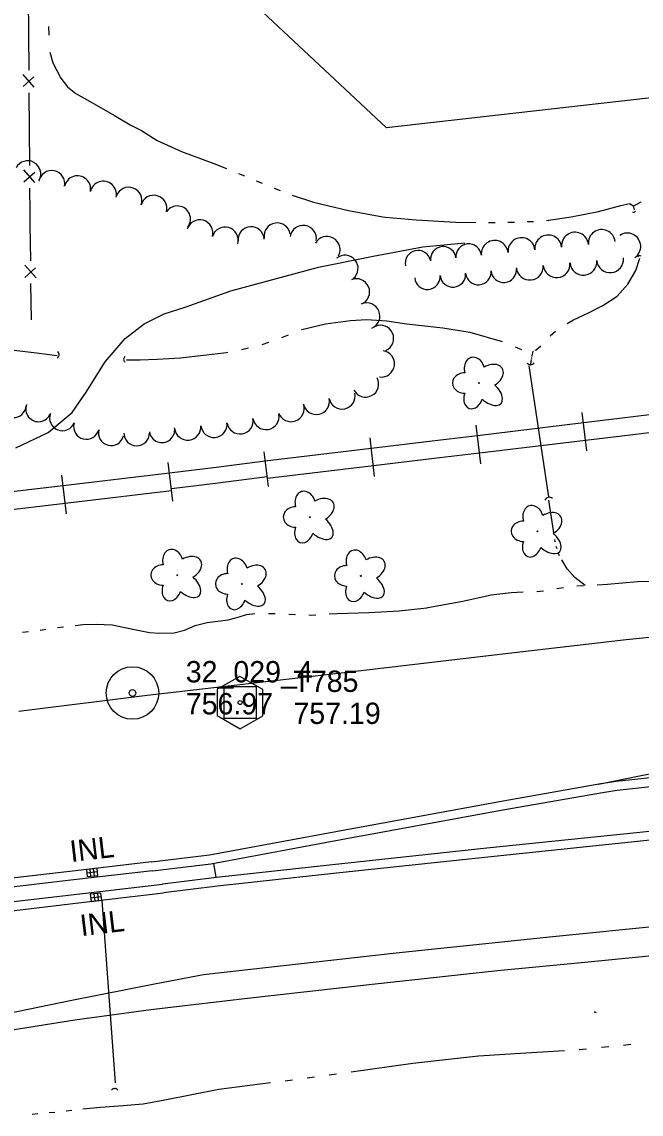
# Model space of a CAD drawing. Extents: x 589250 to 1188077, y 162953 to 363065.
# Drawn here: x 595244.6 to 595418.8, y 174922.6 to 175229.8 of the extents above; entities that cross this region are included whole.
import ezdxf

# ---------------------------------------------------------------- set-up
doc = ezdxf.new("R2010")
doc.units = 0
for name, color, linetype in [('E_DRN', 7, 'Continuous'), ('E_DRN_Pipe', 7, 'Continuous'), ('E_DRN_Text', 7, 'Continuous'), ('E_DWY', 7, 'Continuous'), ('E_FEN_P', 7, 'Continuous'), ('E_LAND_TreeLine_P', 7, 'Continuous'), ('E_LAND_Vegetation', 7, 'Continuous'), ('E_MAP_Control', 7, 'Continuous'), ('E_MAP_Limits', 7, 'Continuous'), ('E_MAP_PassPoints', 7, 'Continuous'), ('E_PATH_Sidewalk', 7, 'Continuous'), ('E_RDWY', 7, 'Continuous'), ('E_RDWY_C_and_G', 7, 'Continuous'), ('E_RDWY_Gravel', 7, 'Continuous'), ('E_RR_P', 7, 'Continuous'), ('E_WTR_FlowLine', 7, 'Continuous')]:
    doc.layers.add(name, color=color, linetype=linetype)

msp = doc.modelspace()

# ---------------------------------------------------------------- linework, layer by layer
at = {"layer": 'E_DRN'}
for p, q in [((595265.81, 174991.77), (595262.83, 174991.42)), ((595262.83, 174991.42), (595263.06, 174989.43)), ((595265.92, 174990.77), (595262.94, 174990.43)), ((595264.05, 174989.55), (595263.82, 174991.54)), ((595265.05, 174989.67), (595264.81, 174991.65)), ((595266.04, 174989.78), (595265.81, 174991.77)), ((595263.06, 174989.43), (595266.04, 174989.78)), ((595266.88, 174984.81), (595263.9, 174984.46)), ((595263.9, 174984.46), (595264.14, 174982.47)), ((595264.9, 174984.57), (595265.13, 174982.59)), ((595265.89, 174984.69), (595266.12, 174982.71)), ((595267.12, 174982.82), (595266.88, 174984.81)), ((595264.02, 174983.46), (595267, 174983.82)), ((595264.14, 174982.47), (595267.12, 174982.82))]:
    msp.add_line(p, q, dxfattribs=at)
for centre, radius, start, end in [((595416.73, 175176.8), 0.556, 226.6693, 332.9295), ((595418.39, 175163.45), 0.598, 46.0532, 152.3134), ((595253.97, 175136.21), 1.15, 300.8655, 47.1257), ((595274.27, 175134.87), 1, 125.1057, 231.3659), ((595387.68, 175134.57), 1.19, 222.0088, 328.269), ((595392.98, 175094.75), 1.34, 48.8772, 155.1374), ((595405.88, 174950.89), 0.43, 32.1524, 138.4127), ((595270.74, 174928.74), 1.09, 37.9248, 144.185)]:
    msp.add_arc(centre, radius, start, end, dxfattribs=at)
at = {"layer": 'E_DRN_Pipe'}
for p, q in [((595387.22, 175133.07), (595392.74, 175096.23)), ((595267.12, 174982.68), (595270.89, 174931.4))]:
    msp.add_line(p, q, dxfattribs=at)
at = {"layer": 'E_DWY'}
for p, q in [((595343.48, 175163.87), (595357.38, 175166.55)), ((595357.38, 175166.55), (595369.24, 175167.63)), ((595328.03, 175160.81), (595343.48, 175163.87)), ((595303.45, 175154.12), (595328.03, 175160.81)), ((595290.53, 175149.52), (595303.45, 175154.12)), ((595279.01, 175144.9), (595284.63, 175147.68)), ((595284.63, 175147.68), (595290.53, 175149.52)), ((595273.68, 175140.78), (595279.01, 175144.9)), ((595268.11, 175134.23), (595273.68, 175140.78)), ((595262.71, 175125.66), (595268.11, 175134.23)), ((595258.75, 175119.94), (595262.71, 175125.66)), ((595252.09, 175114.31), (595258.75, 175119.94)), ((595242.99, 175110), (595252.09, 175114.31))]:
    msp.add_line(p, q, dxfattribs=at)
at = {"layer": 'E_FEN_P'}
for p, q in [((595246.58, 175226.44), (595246.5, 175236.68)), ((595246.66, 175216.2), (595246.58, 175226.44)), ((595248.13, 175211.45), (595245, 175214.99)), ((595245.02, 175211.59), (595248.04, 175214.3)), ((595246.79, 175199.62), (595246.71, 175209.86)), ((595246.86, 175189.38), (595246.79, 175199.62)), ((595248.33, 175184.63), (595245.2, 175188.17)), ((595245.23, 175184.77), (595248.25, 175187.48)), ((595246.96, 175176.27), (595246.91, 175183.04)), ((595247.01, 175172.8), (595246.96, 175176.27)), ((595247.13, 175162.56), (595247.01, 175172.8)), ((595248.63, 175157.82), (595245.48, 175161.35)), ((595245.52, 175157.94), (595248.53, 175160.66)), ((595247.34, 175145.99), (595247.21, 175156.23))]:
    msp.add_line(p, q, dxfattribs=at)
at = {"layer": 'E_LAND_TreeLine_P'}
for centre, radius, start, end in [((595246.28, 175187.02), 3.7, 331.7837, 151.7837), ((595253.05, 175184.27), 3.7, 348.9497, 168.9497), ((595260.3, 175182.82), 3.7, 347.9906, 167.9906), ((595267.53, 175181.28), 3.7, 347.9906, 167.9906), ((595274.71, 175179.58), 3.7, 339.9451, 159.9451), ((595281.75, 175177.33), 3.7, 344.6492, 164.6492), ((595288.38, 175174.31), 3.7, 323.8685, 143.8685), ((595294.67, 175170.42), 3.7, 343.9505, 163.9505), ((595301.79, 175168.38), 3.7, 343.9505, 163.9505), ((595309.14, 175168.46), 3.7, 3.5428, 183.5428), ((595316.47, 175169.53), 3.7, 9.0228, 189.0228), ((595323.79, 175168.85), 3.7, 351.1874, 171.1874), ((595407.74, 175167.6), 3.78, 5.7981, 185.7981), ((595330.44, 175165.74), 3.7, 331.3084, 151.3084), ((595377.64, 175164.54), 3.78, 5.7981, 185.7981), ((595385.17, 175165.31), 3.78, 5.7981, 185.7981), ((595392.69, 175166.07), 3.78, 5.7981, 185.7981), ((595400.22, 175166.84), 3.78, 5.7981, 185.7981), ((595414.91, 175166.61), 3.78, 303.7885, 123.7885), ((595356.06, 175161.94), 3.59, 12.6869, 192.6869), ((595363.16, 175163), 3.59, 6.1983, 186.1983), ((595370.31, 175163.77), 3.59, 6.1983, 186.1983), ((595335.5, 175160.46), 3.7, 309.142, 129.142), ((595402.57, 175162.35), 3.78, 185.2586, 5.2586), ((595410.1, 175163.04), 3.78, 185.2586, 5.2586), ((595365.87, 175158.78), 3.59, 185.1845, 5.1845), ((595373.03, 175159.43), 3.59, 185.1845, 5.1845), ((595380.19, 175160.08), 3.59, 185.1845, 5.1845), ((595387.51, 175160.96), 3.78, 185.2586, 5.2586), ((595395.04, 175161.65), 3.78, 185.2586, 5.2586), ((595338.75, 175153.86), 3.7, 292.8546, 112.8546), ((595358.72, 175158.13), 3.59, 185.1845, 5.1845), ((595341.65, 175147.05), 3.7, 293.1211, 113.1211), ((595345.51, 175140.78), 3.7, 293.9853, 113.9853), ((595345.74, 175133.61), 3.7, 262.3071, 82.3071), ((595341.3, 175127.95), 3.7, 207.6183, 27.6183), ((595334.7, 175124.61), 3.7, 192.0568, 12.0568), ((595242.3, 175122.07), 3.59, 176.602, 356.602), ((595249.32, 175120.94), 3.59, 159.4254, 339.4254), ((595320.35, 175121.04), 3.7, 199.7946, 19.7946), ((595327.46, 175123.06), 3.7, 192.0568, 12.0568), ((595256.04, 175118.4), 3.59, 159.0369, 339.0369), ((595313.3, 175118.83), 3.7, 189.6904, 9.6904), ((595262.8, 175115.99), 3.59, 165.7372, 345.7372), ((595291.3, 175115.85), 3.7, 185.8749, 5.8749), ((595298.66, 175116.61), 3.7, 185.8749, 5.8749), ((595306, 175117.59), 3.7, 189.6904, 9.6904), ((595269.76, 175114.22), 3.59, 165.7372, 345.7372), ((595276.94, 175114.16), 3.59, 179.929, 359.929), ((595284.05, 175115.06), 3.59, 189.2042, 9.2042)]:
    msp.add_arc(centre, radius, start, end, dxfattribs=at)
at = {"layer": 'E_LAND_Vegetation'}
for centre in [(595373.21, 175128.2), (595325.6, 175090.51), (595389.69, 175086.52), (595288.37, 175074.18), (595339.97, 175073.98), (595306.5, 175071.71)]:
    msp.add_circle(centre, 0.128, dxfattribs=at)
for centre, major_axis, ratio in [((595371.96, 175131.9), (1.02, -3.47), 0.782863), ((595376.14, 175130.17), (-3.65, -2.12), 0.691916), ((595369.22, 175128.23), (3.45, -0.02), 0.832022), ((595371.66, 175124.5), (1.2, 3.42), 0.716896), ((595375.86, 175125.65), (-3.57, 3.14), 0.560249), ((595324.36, 175094.21), (1.02, -3.47), 0.782863), ((595328.54, 175092.48), (-3.65, -2.12), 0.691916), ((595321.62, 175090.54), (3.45, -0.02), 0.832022), ((595388.44, 175090.22), (1.02, -3.47), 0.782863), ((595392.62, 175088.49), (-3.65, -2.12), 0.691916), ((595328.26, 175087.96), (-3.57, 3.14), 0.560249), ((595385.71, 175086.55), (3.45, -0.02), 0.832022), ((595324.06, 175086.81), (1.2, 3.42), 0.716896), ((595392.34, 175083.97), (-3.57, 3.14), 0.560249), ((595388.14, 175082.82), (1.2, 3.42), 0.716896), ((595287.12, 175077.88), (1.02, -3.47), 0.782863), ((595291.3, 175076.15), (-3.65, -2.12), 0.691916), ((595305.25, 175075.41), (1.02, -3.47), 0.782863), ((595338.72, 175077.68), (1.02, -3.47), 0.782863), ((595342.91, 175075.95), (-3.65, -2.12), 0.691916), ((595284.39, 175074.21), (3.45, -0.02), 0.832022), ((595309.43, 175073.68), (-3.65, -2.12), 0.691916), ((595335.99, 175074.01), (3.45, -0.02), 0.832022), ((595291.03, 175071.63), (-3.57, 3.14), 0.560249), ((595302.52, 175071.75), (3.45, -0.02), 0.832022), ((595342.63, 175071.43), (-3.57, 3.14), 0.560249), ((595286.82, 175070.48), (1.2, 3.42), 0.716896), ((595309.16, 175069.17), (-3.57, 3.14), 0.560249), ((595338.43, 175070.28), (1.2, 3.42), 0.716896), ((595304.95, 175068.01), (1.2, 3.42), 0.716896)]:
    msp.add_ellipse(centre, major_axis=major_axis, ratio=ratio, start_param=1.570796, end_param=4.712389, dxfattribs=at)
at = {"layer": 'E_MAP_Control'}
for p, q in [((595301.52, 175033.86), (595301.52, 175042.86)), ((595301.52, 175042.86), (595310.52, 175042.86)), ((595301.52, 175033.86), (595301.52, 175042.86)), ((595301.52, 175042.86), (595310.52, 175042.86)), ((595301.52, 175033.86), (595301.52, 175042.86)), ((595301.52, 175042.86), (595310.52, 175042.86)), ((595301.52, 175033.86), (595301.52, 175042.86)), ((595301.52, 175042.86), (595310.52, 175042.86)), ((595310.52, 175042.86), (595310.52, 175033.86)), ((595310.52, 175042.86), (595310.52, 175033.86)), ((595310.52, 175042.86), (595310.52, 175033.86)), ((595310.52, 175042.86), (595310.52, 175033.86)), ((595310.52, 175033.86), (595301.52, 175033.86)), ((595310.52, 175033.86), (595301.52, 175033.86)), ((595310.52, 175033.86), (595301.52, 175033.86)), ((595310.52, 175033.86), (595301.52, 175033.86))]:
    msp.add_line(p, q, dxfattribs=at)
msp.add_lwpolyline([(595299.6, 175042.12), (595299.6, 175034.73), (595306.06, 175031), (595312.46, 175034.67), (595312.46, 175042), (595305.94, 175045.72)], close=True, dxfattribs=at)
msp.add_lwpolyline([(595299.6, 175042.12), (595299.6, 175034.73), (595306.06, 175031), (595312.46, 175034.67), (595312.46, 175042), (595305.94, 175045.72)], close=True, dxfattribs=at)
msp.add_lwpolyline([(595299.6, 175042.12), (595299.6, 175034.73), (595306.06, 175031), (595312.46, 175034.67), (595312.46, 175042), (595305.94, 175045.72)], close=True, dxfattribs=at)
msp.add_lwpolyline([(595299.6, 175042.12), (595299.6, 175034.73), (595306.06, 175031), (595312.46, 175034.67), (595312.46, 175042), (595305.94, 175045.72)], close=True, dxfattribs=at)
msp.add_circle((595306.02, 175038.36), 0.546, dxfattribs=at)
msp.add_circle((595306.02, 175038.36), 0.546, dxfattribs=at)
msp.add_circle((595306.02, 175038.36), 0.546, dxfattribs=at)
msp.add_circle((595306.02, 175038.36), 0.546, dxfattribs=at)
at = {"layer": 'E_MAP_Limits'}
for p, q in [((595347.24, 175200.01), (595247.29, 175293.39)), ((595433.93, 175209.82), (595347.24, 175200.01))]:
    msp.add_line(p, q, dxfattribs=at)
at = {"layer": 'E_MAP_PassPoints'}
for radius in [7.38, 7.38, 7.38, 7.38, 0.945, 0.945, 0.945, 0.945]:
    msp.add_circle((595275.75, 175041.06), radius, dxfattribs=at)
at = {"layer": 'E_PATH_Sidewalk'}
msp.add_line((595299.31, 174989.17), (595298.64, 174993.22), dxfattribs=at)
at = {"layer": 'E_RDWY'}
for p, q in [((595414.61, 175056.06), (595451.23, 175060.02)), ((595377.52, 175051.79), (595414.61, 175056.06)), ((595335.27, 175046.82), (595377.52, 175051.79)), ((595279.87, 175040.48), (595335.27, 175046.82)), ((595243.81, 175035.97), (595279.87, 175040.48)), ((595406.79, 175015.45), (595440.74, 175022.28)), ((595394.01, 174972.61), (595435.27, 174976.68)), ((595349.96, 174967.95), (595394.01, 174972.61)), ((595307.31, 174963.23), (595349.96, 174967.95)), ((595295.7, 174961.87), (595307.31, 174963.23)), ((595282.46, 174959.33), (595295.7, 174961.87)), ((595258.19, 174954.6), (595282.46, 174959.33)), ((595217.71, 174946.26), (595258.19, 174954.6))]:
    msp.add_line(p, q, dxfattribs=at)
at = {"layer": 'E_RDWY_C_and_G'}
for p, q in [((595411.77, 175016.25), (595432.95, 175018.51)), ((595380.05, 175010.75), (595407.52, 175015.58)), ((595407.52, 175015.58), (595411.77, 175016.25)), ((595412.09, 175013.77), (595433.21, 175016.02)), ((595380.49, 175008.29), (595407.93, 175013.12)), ((595407.93, 175013.12), (595412.09, 175013.77)), ((595335.46, 175002.62), (595380.05, 175010.75)), ((595335.91, 175000.16), (595380.49, 175008.29)), ((595297.41, 174995.53), (595335.46, 175002.62)), ((595297.79, 174993.06), (595335.91, 175000.16)), ((595421.13, 175002.15), (595375.44, 174997.42)), ((595421.38, 174999.66), (595375.7, 174994.93)), ((595375.44, 174997.42), (595332, 174992.76)), ((595281.09, 174993.56), (595259.71, 174991.05)), ((595281.08, 174993.56), (595297.41, 174995.53)), ((595375.7, 174994.93), (595332.27, 174990.28)), ((595259.71, 174991.05), (595221.06, 174986.53)), ((595281.38, 174991.07), (595260, 174988.57)), ((595281.38, 174991.07), (595297.79, 174993.06)), ((595332, 174992.76), (595299.4, 174989.19)), ((595332.27, 174990.28), (595299.69, 174986.7)), ((595260, 174988.57), (595221.36, 174984.04)), ((595266.59, 174985.28), (595284.19, 174987.34)), ((595299.4, 174989.19), (595284.19, 174987.34)), ((595239.94, 174982.11), (595266.59, 174985.28)), ((595266.88, 174982.8), (595284.48, 174984.86)), ((595299.69, 174986.7), (595284.49, 174984.86)), ((595240.23, 174979.63), (595266.88, 174982.8))]:
    msp.add_line(p, q, dxfattribs=at)
at = {"layer": 'E_RDWY_Gravel'}
for p, q in [((595403.89, 174965.46), (595433.08, 174968.32)), ((595343.16, 174959.17), (595378.43, 174962.99)), ((595378.43, 174962.99), (595403.89, 174965.46)), ((595308.1, 174955.27), (595343.16, 174959.17)), ((595280.93, 174952.02), (595308.1, 174955.27)), ((595259.52, 174949.15), (595280.93, 174952.02)), ((595237.07, 174945.56), (595259.52, 174949.15))]:
    msp.add_line(p, q, dxfattribs=at)
at = {"layer": 'E_RR_P'}
for p, q in [((595403.53, 175109.12), (595402.24, 175119.95)), ((595432.41, 175120.63), (595412.76, 175118.22)), ((595373.7, 175105.53), (595372.41, 175116.37)), ((595402.59, 175117), (595372.76, 175113.42)), ((595412.76, 175118.22), (595402.59, 175117)), ((595372.76, 175113.41), (595360.04, 175111.89)), ((595413.36, 175113.29), (595403.19, 175112.07)), ((595433.02, 175115.71), (595413.36, 175113.29)), ((595343.87, 175101.96), (595342.58, 175112.79)), ((595360.04, 175111.89), (595342.93, 175109.84)), ((595403.18, 175112.07), (595373.36, 175108.49)), ((595314, 175099.14), (595312.76, 175108.92)), ((595342.93, 175109.84), (595313.1, 175106.26)), ((595360.63, 175106.96), (595343.53, 175104.91)), ((595373.35, 175108.49), (595360.63, 175106.96)), ((595287.09, 175094.99), (595285.81, 175105.84)), ((595299.29, 175104.49), (595286.16, 175102.88)), ((595313.1, 175106.26), (595299.29, 175104.49)), ((595343.52, 175104.91), (595313.7, 175101.33)), ((595257.2, 175091.43), (595255.92, 175102.28)), ((595286.16, 175102.88), (595256.27, 175099.32)), ((595313.67, 175101.8), (595299.84, 175100.04)), ((595256.27, 175099.32), (595226.38, 175095.76)), ((595286.75, 175097.94), (595256.86, 175094.38)), ((595299.84, 175100.04), (595286.71, 175098.43)), ((595256.85, 175094.38), (595226.97, 175090.82))]:
    msp.add_line(p, q, dxfattribs=at)
at = {"layer": 'E_WTR_FlowLine'}
for p, q in [((595252.17, 175228.48), (595252.23, 175226.05)), ((595252.53, 175221.22), (595253.36, 175218.27)), ((595253.36, 175218.27), (595255.62, 175213.93)), ((595255.62, 175213.93), (595257.44, 175211.53)), ((595257.44, 175211.53), (595259.82, 175209.67)), ((595259.82, 175209.67), (595263.63, 175207.51)), ((595263.63, 175207.51), (595270.66, 175203.43)), ((595270.66, 175203.43), (595275.12, 175200.8)), ((595275.12, 175200.8), (595278.34, 175199.23)), ((595278.34, 175199.23), (595282.72, 175196.42)), ((595282.72, 175196.42), (595289.53, 175193.33)), ((595289.53, 175193.33), (595298.61, 175189.97)), ((595298.61, 175189.97), (595302.2, 175188.52)), ((595305.56, 175187.16), (595307.23, 175186.48)), ((595310.58, 175185.11), (595312.25, 175184.41)), ((595315.6, 175183.03), (595317.27, 175182.34)), ((595320.66, 175181.08), (595326.65, 175179.09)), ((595326.65, 175179.09), (595336.48, 175176.73)), ((595406.86, 175176.46), (595413.08, 175178.18)), ((595413.08, 175178.18), (595415.62, 175178.67)), ((595415.62, 175178.67), (595416.57, 175178.02)), ((595416.57, 175178.02), (595416.86, 175176.91)), ((595416.58, 175177.97), (595418.83, 175179.22)), ((595336.48, 175176.73), (595346.13, 175174.96)), ((595346.13, 175174.96), (595346.92, 175174.82)), ((595346.92, 175174.82), (595355.56, 175174.13)), ((595392.18, 175173.96), (595399.16, 175174.93)), ((595399.16, 175174.93), (595406.86, 175176.46)), ((595355.56, 175174.13), (595366.65, 175173.44)), ((595366.65, 175173.44), (595372.3, 175173.39)), ((595375.92, 175173.35), (595377.73, 175173.34)), ((595381.35, 175173.44), (595383.16, 175173.5)), ((595386.77, 175173.62), (595388.58, 175173.68)), ((595417.29, 175159.85), (595418.4, 175163.32)), ((595415.04, 175156.03), (595417.29, 175159.85)), ((595412.1, 175152.69), (595415.04, 175156.03)), ((595404.22, 175148.07), (595408.08, 175150.05)), ((595408.08, 175150.05), (595412.1, 175152.69)), ((595399.75, 175145.96), (595404.22, 175148.07)), ((595323.37, 175143.23), (595330.02, 175144.87)), ((595330.02, 175144.87), (595337.07, 175145.78)), ((595337.07, 175145.78), (595341.55, 175146.1)), ((595341.55, 175146.1), (595347.26, 175145.67)), ((595347.26, 175145.67), (595351.61, 175145.08)), ((595351.61, 175145.08), (595352.93, 175144.9)), ((595352.93, 175144.9), (595363.04, 175143.72)), ((595363.04, 175143.72), (595370.61, 175142.5)), ((595398, 175144.96), (595399.75, 175145.96)), ((595317.79, 175141.03), (595318.24, 175141.19)), ((595318.24, 175141.19), (595319.63, 175141.74)), ((595323.3, 175143.2), (595323.37, 175143.23)), ((595370.61, 175142.5), (595379.7, 175139.9)), ((595393.19, 175141.52), (595394.73, 175142.76)), ((595306.45, 175137.69), (595308.38, 175138.08)), ((595312.21, 175139.03), (595314.07, 175139.69)), ((595383.37, 175138.44), (595385.12, 175137.69)), ((595385.12, 175137.69), (595385.18, 175137.67)), ((595388.95, 175137.45), (595389.26, 175137.6)), ((595389.26, 175137.6), (595390.54, 175138.56)), ((595390.54, 175138.56), (595390.56, 175138.59)), ((595242.44, 175137.48), (595248.78, 175136.71)), ((595248.78, 175136.71), (595254.62, 175135.99)), ((595274.05, 175134.72), (595277.95, 175134.7)), ((595277.95, 175134.7), (595282.72, 175134.98)), ((595282.72, 175134.98), (595289.25, 175135.29)), ((595289.25, 175135.29), (595302.23, 175136.85)), ((595302.23, 175136.85), (595302.57, 175136.92)), ((595387.92, 175134.84), (595387.67, 175133.51)), ((595387.98, 175135.11), (595387.96, 175135.02)), ((595388.03, 175135.39), (595388.01, 175135.3)), ((595388.08, 175135.66), (595388.06, 175135.57)), ((595388.37, 175137.17), (595388.11, 175135.84)), ((595394.35, 175085.55), (595392.84, 175095.27)), ((595394.66, 175083.54), (595394.56, 175084.21)), ((595395.16, 175081.58), (595394.94, 175082.22)), ((595395.83, 175079.65), (595395.61, 175080.29)), ((595398.04, 175075.97), (595396.49, 175078.48)), ((595400.18, 175073.5), (595398.04, 175075.97)), ((595403.05, 175071.31), (595400.18, 175073.5)), ((595395.1, 175070.43), (595396.97, 175070.74)), ((595400.74, 175071.16), (595402.63, 175071.28)), ((595406.42, 175071.51), (595409.36, 175071.67)), ((595409.36, 175071.67), (595417.77, 175072.44)), ((595417.77, 175072.44), (595424.81, 175072.64)), ((595358.84, 175065.06), (595368.69, 175066.86)), ((595368.69, 175066.86), (595376.68, 175068.67)), ((595376.68, 175068.67), (595382.22, 175069.35)), ((595382.22, 175069.35), (595385.67, 175069.48)), ((595389.46, 175069.63), (595390.44, 175069.67)), ((595390.44, 175069.67), (595391.35, 175069.82)), ((595342.21, 175063.74), (595350.76, 175064.2)), ((595350.76, 175064.2), (595358.54, 175065.03)), ((595358.54, 175065.03), (595358.84, 175065.06)), ((595293.43, 175060.07), (595296.77, 175060.91)), ((595296.77, 175060.91), (595299.77, 175061.23)), ((595299.77, 175061.23), (595302.71, 175061.66)), ((595302.71, 175061.66), (595305.44, 175062.38)), ((595305.44, 175062.38), (595307.86, 175063.17)), ((595307.86, 175063.17), (595310.21, 175063.37)), ((595314, 175063.46), (595315.9, 175063.39)), ((595319.7, 175063.24), (595321.59, 175063.16)), ((595325.39, 175063), (595326.21, 175062.97)), ((595326.21, 175062.97), (595327.28, 175063.04)), ((595331.07, 175063.29), (595333.21, 175063.44)), ((595333.21, 175063.44), (595342.21, 175063.74)), ((595244.86, 175058.13), (595246.51, 175058.34)), ((595249.79, 175058.76), (595249.89, 175058.77)), ((595249.89, 175058.77), (595251.43, 175059)), ((595254.71, 175059.46), (595256.36, 175059.68)), ((595259.65, 175060.06), (595261.83, 175060.3)), ((595261.83, 175060.3), (595265.57, 175060.45)), ((595265.57, 175060.45), (595270.02, 175060.21)), ((595270.02, 175060.21), (595273.57, 175059.52)), ((595273.57, 175059.52), (595276.78, 175058.8)), ((595276.78, 175058.8), (595280.5, 175058.08)), ((595280.5, 175058.08), (595283.44, 175057.88)), ((595283.44, 175057.88), (595287.44, 175057.99)), ((595287.44, 175057.99), (595290.41, 175058.76)), ((595290.41, 175058.76), (595293.43, 175060.07)), ((595401.42, 174940.79), (595403.49, 174941)), ((595407.63, 174941.43), (595409.7, 174941.65)), ((595413.84, 174942.07), (595415.91, 174942.29)), ((595354.63, 174936.94), (595367.19, 174938.36)), ((595367.19, 174938.36), (595373.09, 174939.02)), ((595373.09, 174939.02), (595386.39, 174939.88)), ((595386.39, 174939.88), (595397.27, 174940.52)), ((595337.27, 174934.55), (595354.63, 174936.94)), ((595318.71, 174932.04), (595320.77, 174932.32)), ((595324.9, 174932.88), (595326.96, 174933.16)), ((595331.08, 174933.72), (595333.14, 174933.99)), ((595284.83, 174926.64), (595300.04, 174929.63)), ((595300.04, 174929.63), (595314.58, 174931.51)), ((595278.73, 174925.55), (595284.83, 174926.64)), ((595247.54, 174922.63), (595249.13, 174922.78)), ((595252.31, 174923.08), (595253.9, 174923.22)), ((595257.07, 174923.57), (595258.66, 174923.76)), ((595261.83, 174924.12), (595266.73, 174924.6)), ((595266.73, 174924.6), (595273.11, 174925.02)), ((595273.11, 174925.02), (595278.73, 174925.55))]:
    msp.add_line(p, q, dxfattribs=at)

# ---------------------------------------------------------------- texts
at = {"layer": 'E_DRN_Text'}
for rotation, p in [(6.6638, (595258.5, 174993.51)), (6.7748, (595261.37, 174972.67))]:
    msp.add_text('INL', height=6, rotation=rotation, dxfattribs=at).set_placement(p)
at = {"layer": 'E_MAP_Control'}
for s, p in [('T785', (595321.02, 175041.36)), ('T785', (595321.02, 175041.36)), ('T785', (595321.02, 175041.36)), ('T785', (595321.02, 175041.36)), ('757.19', (595321.02, 175032.36)), ('757.19', (595321.02, 175032.36)), ('757.19', (595321.02, 175032.36)), ('757.19', (595321.02, 175032.36))]:
    msp.add_text(s, height=6, dxfattribs=at).set_placement(p)
at = {"layer": 'E_MAP_PassPoints'}
for s, p in [('32_029_4', (595290.75, 175044.04)), ('32_029_4', (595290.75, 175044.04)), ('32_029_4', (595290.75, 175044.04)), ('32_029_4', (595290.75, 175044.04)), ('756.97', (595290.75, 175035.04)), ('756.97', (595290.75, 175035.04)), ('756.97', (595290.75, 175035.04)), ('756.97', (595290.75, 175035.04))]:
    msp.add_text(s, height=6, dxfattribs=at).set_placement(p)

doc.saveas('drawing.dxf')
